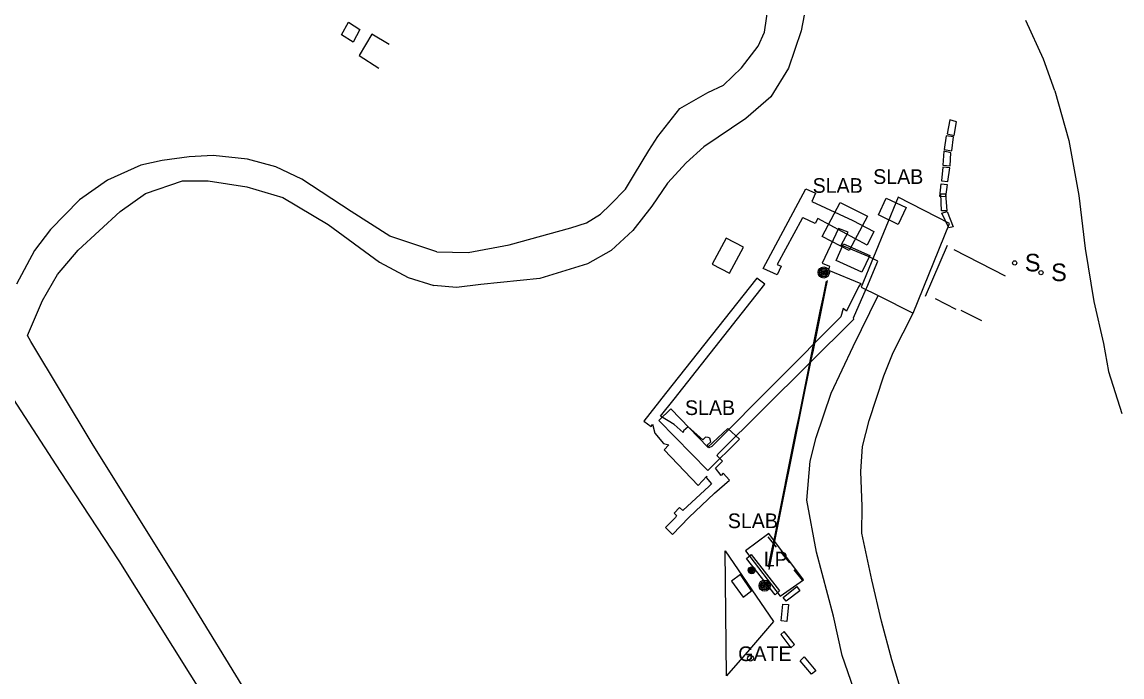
# Model space of a CAD drawing. Extents: x 368532 to 392481, y 10654822 to 10676899.
# Drawn here: x 371488.5 to 371863.8, y 10673646.3 to 10673869.7 of the extents above; entities that cross this region are included whole.
import ezdxf

# ---------------------------------------------------------------- set-up
doc = ezdxf.new("R2010")
doc.units = 0
for name, color, linetype in [('p_Catenary', 7, 'Continuous'), ('p_dtm retaining wall', 7, 'Continuous'), ('p_dtm slab', 7, 'Continuous'), ('p_road conc barrier', 7, 'Continuous'), ('p_road dirt road', 7, 'Continuous'), ('p_structure fence', 7, 'Continuous'), ('p_structure sign', 7, 'Continuous'), ('p_structure unidentified', 7, 'Continuous'), ('p_structure wall', 7, 'Continuous'), ('p_utility general pole', 7, 'Continuous'), ('p_utility guy anchor', 7, 'Continuous')]:
    doc.layers.add(name, color=color, linetype=linetype)

msp = doc.modelspace()

# ---------------------------------------------------------------- linework, layer by layer
at = {"layer": 'p_Catenary'}
for points in [[(371762.87, 10673781.29), (371761.83, 10673776.16), (371760.79, 10673771.03), (371759.76, 10673765.9), (371758.72, 10673760.77), (371757.68, 10673755.65), (371756.64, 10673750.52), (371755.61, 10673745.39), (371754.57, 10673740.26), (371753.53, 10673735.13), (371752.49, 10673730.01), (371751.46, 10673724.88), (371750.42, 10673719.75), (371749.38, 10673714.62), (371748.34, 10673709.49), (371747.31, 10673704.37), (371746.27, 10673699.24), (371745.23, 10673694.11), (371744.19, 10673688.98), (371743.16, 10673683.85)], [(371763.21, 10673781.55), (371762.52, 10673778.16), (371761.84, 10673774.76), (371761.16, 10673771.36), (371760.47, 10673767.96), (371759.79, 10673764.56), (371759.1, 10673761.16), (371758.42, 10673757.77), (371757.73, 10673754.37), (371757.05, 10673750.97), (371756.36, 10673747.57), (371755.68, 10673744.17), (371754.99, 10673740.77), (371754.31, 10673737.38), (371753.62, 10673733.98), (371752.94, 10673730.58), (371752.25, 10673727.18), (371751.57, 10673723.78), (371750.89, 10673720.38), (371750.2, 10673716.99), (371749.52, 10673713.59), (371748.83, 10673710.19), (371748.15, 10673706.79), (371747.46, 10673703.39), (371746.78, 10673699.99), (371746.09, 10673696.6), (371745.41, 10673693.2), (371744.72, 10673689.8), (371744.04, 10673686.4), (371743.35, 10673683)]]:
    msp.add_lwpolyline(points, dxfattribs=at)
at = {"layer": 'p_dtm retaining wall'}
msp.add_line((371796.76, 10673776.15), (371804.27, 10673793.52), dxfattribs=at)
at = {"layer": 'p_dtm slab'}
for p, q in [((371761.52, 10673796.54), (371767.72, 10673808.06)), ((371767.72, 10673808.06), (371777.01, 10673803.46)), ((371787.49, 10673809.96), (371774.86, 10673779.22)), ((371805, 10673800.99), (371787.49, 10673809.96)), ((371777.01, 10673803.46), (371770.79, 10673791.71)), ((371792.61, 10673770.41), (371805, 10673800.99)), ((371770.79, 10673791.71), (371761.52, 10673796.54)), ((371774.86, 10673779.22), (371780.7, 10673776.45)), ((371780.7, 10673776.45), (371792.61, 10673770.41)), ((371709.86, 10673737.74), (371705.84, 10673733.71)), ((371722.49, 10673724.72), (371709.86, 10673737.74)), ((371705.84, 10673733.71), (371722.48, 10673716.76)), ((371729.34, 10673731.08), (371722.49, 10673724.72)), ((371733.3, 10673727.43), (371729.34, 10673731.08)), ((371722.48, 10673716.76), (371733.3, 10673727.43)), ((371743.34, 10673695.27), (371735.35, 10673689.33)), ((371755.15, 10673679.46), (371743.34, 10673695.27)), ((371735.35, 10673689.33), (371747.21, 10673673.89)), ((371747.21, 10673673.89), (371755.15, 10673679.46))]:
    msp.add_line(p, q, dxfattribs=at)
at = {"layer": 'p_road conc barrier'}
for p, q in [((371805.07, 10673836.28), (371804.2, 10673831.51)), ((371807.36, 10673835.58), (371805.07, 10673836.28)), ((371806.55, 10673830.95), (371807.36, 10673835.58)), ((371803.9, 10673830.87), (371803.19, 10673826.15)), ((371806.34, 10673830.53), (371803.9, 10673830.87)), ((371804.2, 10673831.51), (371806.55, 10673830.95)), ((371805.82, 10673825.75), (371806.34, 10673830.53)), ((371803.19, 10673826.15), (371805.82, 10673825.75)), ((371803.08, 10673825.58), (371802.68, 10673820.8)), ((371805.46, 10673825.11), (371803.08, 10673825.58)), ((371805.21, 10673820.62), (371805.46, 10673825.11)), ((371802.66, 10673820.2), (371802.26, 10673815.48)), ((371805.1, 10673819.92), (371802.66, 10673820.2)), ((371802.68, 10673820.8), (371805.21, 10673820.62)), ((371804.45, 10673815.26), (371805.1, 10673819.92)), ((371801.69, 10673810.13), (371802.16, 10673814.53)), ((371802.16, 10673814.53), (371804.23, 10673814.24)), ((371802.26, 10673815.48), (371804.45, 10673815.26)), ((371801.98, 10673811.08), (371803.65, 10673811.1)), ((371802.24, 10673805.25), (371801.98, 10673811.08)), ((371804.23, 10673814.24), (371803.62, 10673810.03)), ((371803.65, 10673811.1), (371804.1, 10673805.33)), ((371803.62, 10673810.03), (371801.69, 10673810.13)), ((371804.1, 10673805.33), (371802.24, 10673805.25)), ((371802.42, 10673804.46), (371804.14, 10673805.05)), ((371804.78, 10673799.42), (371802.42, 10673804.46)), ((371804.14, 10673805.05), (371806.29, 10673799.78)), ((371806.29, 10673799.78), (371804.78, 10673799.42)), ((371824.09, 10673782.98), (371806.62, 10673791.97)), ((371800.12, 10673775.4), (371807.17, 10673771.75)), ((371808.8, 10673771.39), (371815.88, 10673767.83)), ((371745.95, 10673690.57), (371743.14, 10673694.03)), ((371750.53, 10673685.21), (371747.39, 10673688.97)), ((371751.89, 10673682.82), (371754.71, 10673679.36)), ((371748.19, 10673673.43), (371752.91, 10673677.13)), ((371753.96, 10673675.71), (371749.3, 10673672.13)), ((371752.91, 10673677.13), (371753.96, 10673675.71)), ((371749.3, 10673672.13), (371748.19, 10673673.43)), ((371747.6, 10673665.39), (371748.16, 10673671.12)), ((371748.16, 10673671.12), (371750.09, 10673671.02)), ((371750.09, 10673671.02), (371749.53, 10673665.23)), ((371749.53, 10673665.23), (371747.6, 10673665.39)), ((371748.56, 10673661.79), (371747.42, 10673660.78)), ((371747.42, 10673660.78), (371750.8, 10673656.23)), ((371752.13, 10673657.38), (371748.56, 10673661.79)), ((371750.8, 10673656.23), (371752.13, 10673657.38)), ((371754.09, 10673651.84), (371755.41, 10673653.11)), ((371755.41, 10673653.11), (371759.37, 10673648.4)), ((371757.85, 10673647.25), (371754.09, 10673651.84)), ((371759.37, 10673648.4), (371757.85, 10673647.25))]:
    msp.add_line(p, q, dxfattribs=at)
at = {"layer": 'p_road dirt road'}
for p, q in [((371741.92, 10673866.16), (371743.09, 10673874.71)), ((371756.42, 10673877.45), (371754.4, 10673866.64)), ((371837.03, 10673857), (371830.99, 10673870.21)), ((371739.72, 10673861.44), (371741.92, 10673866.16)), ((371754.4, 10673866.64), (371750.05, 10673853.92)), ((371734.02, 10673854.06), (371739.72, 10673861.44)), ((371840.98, 10673846.15), (371837.03, 10673857)), ((371727.9, 10673848.1), (371734.02, 10673854.06)), ((371750.05, 10673853.92), (371744.03, 10673844.21)), ((371712.93, 10673840.17), (371722.5, 10673845.6)), ((371722.5, 10673845.6), (371727.9, 10673848.1)), ((371840.98, 10673846.15), (371845.67, 10673829.21)), ((371744.03, 10673844.21), (371735.45, 10673836.77)), ((371705.47, 10673830.66), (371712.93, 10673840.17)), ((371735.45, 10673836.77), (371721.15, 10673827.07)), ((371702.35, 10673825.85), (371705.47, 10673830.66)), ((371697.57, 10673817.73), (371702.35, 10673825.85)), ((371721.15, 10673827.07), (371715.17, 10673821.64)), ((371845.67, 10673829.21), (371849.09, 10673810.52)), ((371536.42, 10673822.39), (371529.08, 10673820.8)), ((371545.6, 10673823.71), (371536.42, 10673822.39)), ((371553.77, 10673824.19), (371545.6, 10673823.71)), ((371565.52, 10673822.86), (371553.77, 10673824.19)), ((371575.15, 10673820.24), (371565.52, 10673822.86)), ((371529.08, 10673820.8), (371517.67, 10673815.72)), ((371583.98, 10673816.04), (371575.15, 10673820.24)), ((371715.17, 10673821.64), (371708.74, 10673814.7)), ((371517.67, 10673815.72), (371508.21, 10673808.97)), ((371530.66, 10673811.17), (371543.34, 10673815.46)), ((371543.34, 10673815.46), (371552.11, 10673815.46)), ((371552.11, 10673815.46), (371565.24, 10673813.46)), ((371600.85, 10673805.07), (371583.98, 10673816.04)), ((371694.46, 10673812.68), (371697.57, 10673817.73)), ((371708.74, 10673814.7), (371703.4, 10673806.82)), ((371522.01, 10673805.02), (371530.66, 10673811.17)), ((371565.24, 10673813.46), (371577.48, 10673809.79)), ((371689.33, 10673807.4), (371694.46, 10673812.68)), ((371508.21, 10673808.97), (371498.29, 10673798.91)), ((371577.48, 10673809.79), (371592.96, 10673800.59)), ((371685.88, 10673804.15), (371689.33, 10673807.4)), ((371849.09, 10673810.52), (371851.25, 10673792.45)), ((371507.7, 10673791.91), (371522.01, 10673805.02)), ((371614.05, 10673796.68), (371600.85, 10673805.07)), ((371681.15, 10673801.21), (371685.88, 10673804.15)), ((371703.4, 10673806.82), (371696.95, 10673798.58)), ((371592.96, 10673800.59), (371610.47, 10673787.75)), ((371654.77, 10673793.69), (371675.75, 10673799.48)), ((371675.75, 10673799.48), (371681.15, 10673801.21)), ((371498.29, 10673798.91), (371492.83, 10673791.8)), ((371630.03, 10673791.25), (371614.05, 10673796.68)), ((371696.95, 10673798.58), (371689.56, 10673791.77)), ((371640.82, 10673791.04), (371654.77, 10673793.69)), ((371851.25, 10673792.45), (371854.27, 10673774.32)), ((371492.83, 10673791.8), (371486.71, 10673780.24)), ((371500.61, 10673783.51), (371507.7, 10673791.91)), ((371630.03, 10673791.25), (371640.82, 10673791.04)), ((371689.56, 10673791.77), (371681.5, 10673787.2)), ((371610.47, 10673787.75), (371620.26, 10673782.48)), ((371681.5, 10673787.2), (371665.23, 10673782.17)), ((371495.59, 10673774.74), (371500.61, 10673783.51)), ((371620.26, 10673782.48), (371629.06, 10673779.78)), ((371665.23, 10673782.17), (371645.13, 10673780.17)), ((371636.77, 10673779.12), (371629.06, 10673779.78)), ((371645.13, 10673780.17), (371636.77, 10673779.12)), ((371490.38, 10673762.72), (371495.59, 10673774.74)), ((371772.08, 10673759.02), (371780.7, 10673776.45)), ((371854.27, 10673774.32), (371857.5, 10673759.99)), ((371785.74, 10673756.95), (371792.61, 10673770.41)), ((371491.57, 10673760.74), (371490.38, 10673762.72)), ((371512.51, 10673725.95), (371491.57, 10673760.74)), ((371764.66, 10673743.08), (371772.08, 10673759.02)), ((371857.5, 10673759.99), (371859.29, 10673750.5)), ((371782.59, 10673749.05), (371785.74, 10673756.95)), ((371478.01, 10673752.61), (371501.53, 10673716.41)), ((371777.6, 10673733.75), (371782.59, 10673749.05)), ((371859.29, 10673750.5), (371863.84, 10673736.2)), ((371759.5, 10673728.01), (371764.66, 10673743.08)), ((371775.32, 10673724.91), (371777.6, 10673733.75)), ((371543.5, 10673676.18), (371512.51, 10673725.95)), ((371757.45, 10673719.94), (371759.5, 10673728.01)), ((371774.79, 10673716.34), (371775.32, 10673724.91)), ((371756.33, 10673706.56), (371757.45, 10673719.94)), ((371501.53, 10673716.41), (371521.6, 10673685.88)), ((371775.2, 10673704.39), (371774.79, 10673716.34)), ((371759.64, 10673688.87), (371756.33, 10673706.56)), ((371775.08, 10673695.38), (371775.2, 10673704.39)), ((371778.53, 10673679.43), (371775.08, 10673695.38)), ((371765.38, 10673667.07), (371759.64, 10673688.87)), ((371521.6, 10673685.88), (371560.91, 10673623.13)), ((371781.74, 10673665.33), (371778.53, 10673679.43)), ((371571.98, 10673629.93), (371543.5, 10673676.18)), ((371768.4, 10673653.58), (371765.38, 10673667.07)), ((371785.3, 10673652.13), (371781.74, 10673665.33)), ((371772.36, 10673642.13), (371768.4, 10673653.58)), ((371789.55, 10673638.16), (371785.3, 10673652.13))]:
    msp.add_line(p, q, dxfattribs=at)
at = {"layer": 'p_structure fence'}
for p, q in [((371728.86, 10673646.65), (371728.43, 10673689.31)), ((371728.43, 10673689.31), (371744.92, 10673665.19)), ((371744.92, 10673665.19), (371736.77, 10673655.69)), ((371736.77, 10673655.69), (371728.86, 10673646.65))]:
    msp.add_line(p, q, dxfattribs=at)
at = {"layer": 'p_structure sign'}
for centre in [(371827.23, 10673787.51), (371836.2, 10673784.2)]:
    msp.add_circle(centre, 0.713, dxfattribs=at)
at = {"layer": 'p_structure unidentified'}
for p, q in [((371597.53, 10673865.27), (371599.94, 10673869.58)), ((371599.94, 10673869.58), (371603.82, 10673867.08)), ((371603.82, 10673867.08), (371601.56, 10673862.85)), ((371601.56, 10673862.85), (371597.53, 10673865.27)), ((371741.45, 10673785.59), (371755.92, 10673812.76)), ((371755.92, 10673812.76), (371759.24, 10673811.31)), ((371759.24, 10673811.31), (371758, 10673808.46)), ((371758, 10673808.46), (371771.99, 10673802.02)), ((371780.82, 10673803.86), (371783.37, 10673809.55)), ((371783.37, 10673809.55), (371790.25, 10673806.44)), ((371787.42, 10673800.57), (371780.82, 10673803.86)), ((371790.25, 10673806.44), (371787.42, 10673800.57)), ((371754.76, 10673802.68), (371746.22, 10673787)), ((371755.03, 10673802.91), (371754.76, 10673802.68)), ((371759.17, 10673800.92), (371755.03, 10673802.91)), ((371760.03, 10673802.62), (371759.17, 10673800.92)), ((371776.91, 10673793.51), (371760.03, 10673802.62)), ((371771.99, 10673802.02), (371779.2, 10673798.28)), ((371728.76, 10673795.97), (371724.03, 10673787.12)), ((371734.72, 10673792.92), (371728.76, 10673795.97)), ((371767.11, 10673799.27), (371761.56, 10673787.43)), ((371770.36, 10673797.95), (371767.11, 10673799.27)), ((371768.08, 10673793.54), (371770.36, 10673797.95)), ((371779.2, 10673798.28), (371776.91, 10673793.51)), ((371729.96, 10673784.04), (371734.72, 10673792.92)), ((371766.3, 10673788.34), (371768.87, 10673793.98)), ((371777.55, 10673789.54), (371768.08, 10673793.54)), ((371768.87, 10673793.98), (371777.76, 10673790.09)), ((371775.03, 10673784.35), (371766.3, 10673788.34)), ((371777.76, 10673790.09), (371775.03, 10673784.35)), ((371780.55, 10673788.15), (371777.55, 10673789.54)), ((371724.03, 10673787.12), (371729.96, 10673784.04)), ((371746.19, 10673783.4), (371741.45, 10673785.59)), ((371747.53, 10673786.37), (371746.19, 10673783.4)), ((371746.22, 10673787), (371747.53, 10673786.37)), ((371761.56, 10673787.43), (371764.04, 10673786.41)), ((371764.04, 10673786.41), (371763.69, 10673785.05)), ((371763.69, 10673785.05), (371774.73, 10673780.45)), ((371776.76, 10673779.09), (371780.55, 10673788.15)), ((371739.26, 10673782.35), (371708.14, 10673742.95)), ((371741.93, 10673780.21), (371739.26, 10673782.35)), ((371711.02, 10673741.03), (371741.93, 10673780.21)), ((371773.95, 10673779.37), (371769.82, 10673771.08)), ((371772.27, 10673768.77), (371776.55, 10673778.67)), ((371774.73, 10673780.45), (371773.95, 10673779.37)), ((371776.55, 10673778.67), (371776.76, 10673779.09)), ((371768.73, 10673771.98), (371767.92, 10673769.13)), ((371769.82, 10673771.08), (371768.73, 10673771.98)), ((371767.92, 10673769.13), (371723.85, 10673724.94)), ((371725.99, 10673722.24), (371772.38, 10673768.35)), ((371772.38, 10673768.35), (371772.27, 10673768.77)), ((371708.14, 10673742.95), (371700.67, 10673733.57)), ((371706.38, 10673735.24), (371711.02, 10673741.03)), ((371700.67, 10673733.57), (371703.23, 10673731.71)), ((371703.23, 10673731.71), (371703.63, 10673732.46)), ((371703.63, 10673732.46), (371704.45, 10673729.49)), ((371711.03, 10673732.35), (371706.38, 10673735.24)), ((371714.16, 10673729.71), (371711.03, 10673732.35)), ((371704.45, 10673729.49), (371707.39, 10673725.91)), ((371714.27, 10673730.29), (371714.16, 10673729.71)), ((371715.81, 10673731.59), (371714.27, 10673730.29)), ((371720.86, 10673727.14), (371715.81, 10673731.59)), ((371707.39, 10673725.91), (371709.23, 10673725.48)), ((371709.23, 10673725.48), (371707.64, 10673723.8)), ((371721.79, 10673728.13), (371720.86, 10673727.14)), ((371722.64, 10673727.96), (371721.79, 10673728.13)), ((371722.29, 10673725.35), (371723.58, 10673726.45)), ((371722.93, 10673724.43), (371722.29, 10673725.35)), ((371723.22, 10673727.79), (371722.64, 10673727.96)), ((371723.85, 10673724.94), (371722.93, 10673724.43)), ((371723.58, 10673726.45), (371723.22, 10673727.79)), ((371707.64, 10673723.8), (371719.22, 10673711.62)), ((371725.77, 10673721.75), (371725.99, 10673722.24)), ((371727.5, 10673719.94), (371725.77, 10673721.75)), ((371725.16, 10673717.52), (371727.5, 10673719.94)), ((371727.1, 10673715), (371725.16, 10673717.52)), ((371719.22, 10673711.62), (371722.22, 10673714.73)), ((371722.22, 10673714.73), (371722, 10673714.31)), ((371722, 10673714.31), (371723.77, 10673712.2)), ((371724.83, 10673709.02), (371729.91, 10673713.41)), ((371727.75, 10673715.83), (371727.1, 10673715)), ((371729.91, 10673713.41), (371727.75, 10673715.83)), ((371723.02, 10673711.41), (371713.97, 10673703.08)), ((371723.77, 10673712.2), (371723.02, 10673711.41)), ((371716.06, 10673700.72), (371724.83, 10673709.02)), ((371712.85, 10673704.08), (371711, 10673702.19)), ((371711, 10673702.19), (371711.86, 10673701.37)), ((371713.97, 10673703.08), (371712.85, 10673704.08)), ((371711.46, 10673700.69), (371708.11, 10673697.22)), ((371710.44, 10673694.84), (371716.06, 10673700.72)), ((371711.86, 10673701.37), (371711.46, 10673700.69)), ((371708.11, 10673697.22), (371710.44, 10673694.84)), ((371735.7, 10673686.68), (371737.37, 10673688.05)), ((371737.37, 10673688.05), (371747.02, 10673675.69)), ((371745.52, 10673674.36), (371735.7, 10673686.68)), ((371733.64, 10673681.25), (371730.65, 10673678.95)), ((371737.38, 10673675.67), (371733.64, 10673681.25)), ((371730.65, 10673678.95), (371734.61, 10673673.46)), ((371734.61, 10673673.46), (371737.38, 10673675.67)), ((371747.02, 10673675.69), (371745.52, 10673674.36))]:
    msp.add_line(p, q, dxfattribs=at)
at = {"layer": 'p_structure wall'}
for p, q in [((371607.86, 10673865.54), (371603.56, 10673858.27)), ((371613.87, 10673862.05), (371607.86, 10673865.54)), ((371603.56, 10673858.27), (371610.25, 10673853.97))]:
    msp.add_line(p, q, dxfattribs=at)
at = {"layer": 'p_utility general pole'}
for centre, radius in [((371762.09, 10673784.25), 1.9), ((371762.09, 10673784.25), 1.44), ((371762.09, 10673784.25), 0.973), ((371762.09, 10673784.25), 0.539), ((371762.09, 10673784.25), 0.192), ((371737.5, 10673682.67), 1.19), ((371737.5, 10673682.67), 0.901), ((371737.5, 10673682.67), 0.608), ((371737.5, 10673682.67), 0.337), ((371737.5, 10673682.67), 0.12), ((371741.9, 10673677.46), 1.9), ((371741.9, 10673677.46), 1.44), ((371741.9, 10673677.46), 0.973), ((371741.9, 10673677.46), 0.539), ((371741.9, 10673677.46), 0.192)]:
    msp.add_circle(centre, radius, dxfattribs=at)
at = {"layer": 'p_utility guy anchor'}
msp.add_circle((371737.1, 10673652.69), 1, dxfattribs=at)

# ---------------------------------------------------------------- texts
at = {"layer": 'p_dtm slab'}
for p in [(371777.09, 10673814.45), (371756.43, 10673811.42), (371712.87, 10673735.63), (371727.5, 10673697.05)]:
    msp.add_text(' SLAB', height=5, dxfattribs=at).set_placement(p)
at = {"layer": 'p_structure fence'}
msp.add_text(' GATE', height=5, dxfattribs=at).set_placement((371731.04, 10673651.71))
at = {"layer": 'p_structure sign'}
for p in [(371830.68, 10673784.61), (371839.66, 10673781.3)]:
    msp.add_text('S', height=6, dxfattribs=at).set_placement(p)
at = {"layer": 'p_utility general pole'}
msp.add_text('LP', height=5, dxfattribs=at).set_placement((371741.62, 10673683.97))

doc.saveas('drawing.dxf')
